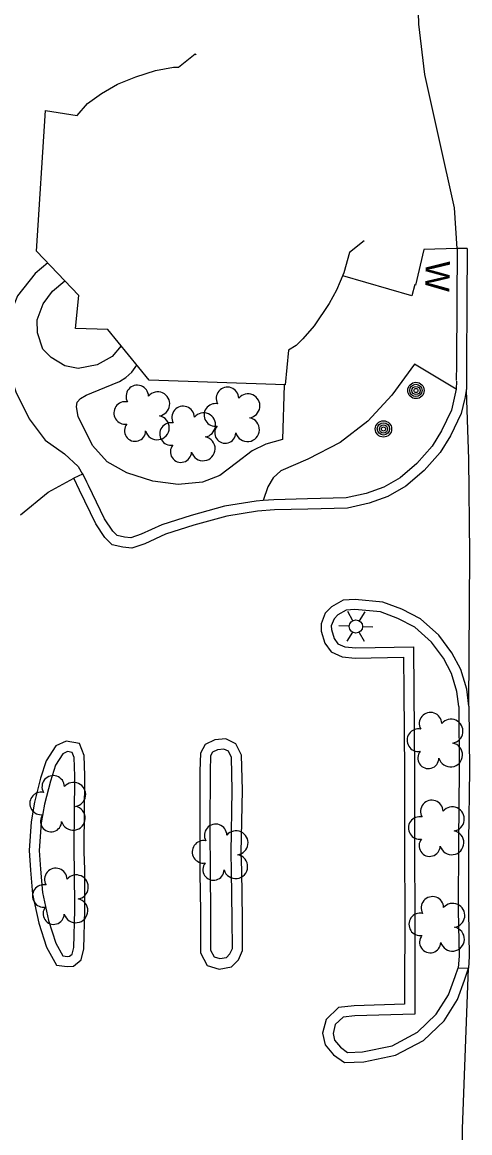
# Model space of a CAD drawing. Extents: x 588843 to 2552415, y 180129 to 269402.
# Drawn here: x 592822.2 to 592932.7, y 185540.7 to 185814.8 of the extents above; entities that cross this region are included whole.
import ezdxf

# ---------------------------------------------------------------- set-up
doc = ezdxf.new("R2010")
doc.units = 0
for name, color, linetype in [('E_DWY', 7, 'Continuous'), ('E_RDWY', 7, 'Continuous'), ('E_RDWY_C_and_G', 7, 'Continuous'), ('E_WAL', 7, 'Continuous'), ('E_WAL_Text', 7, 'Continuous'), ('Level 11', 7, 'Continuous'), ('Level 12', 7, 'Continuous'), ('Level 14', 7, 'Continuous'), ('Level 17', 7, 'Continuous'), ('Level 18', 7, 'Continuous')]:
    doc.layers.add(name, color=color, linetype=linetype)

# ---------------------------------------------------------------- blocks, each defined once
blk = doc.blocks.new('W_31')
at = {"layer": 'E_WAL_Text'}
blk.add_text('W', height=12, dxfattribs=at).set_placement((-4.46, -6))

msp = doc.modelspace()

# ---------------------------------------------------------------- linework, layer by layer
at = {"layer": 'E_DWY'}
msp.add_lwpolyline([(592931.81, 185723.9), (592931.48, 185721.92), (592931.39, 185721.58)], dxfattribs=at)
at = {"layer": 'E_RDWY'}
msp.add_lwpolyline([(592932.08, 185758.89), (592929.58, 185758.91), (592928.88, 185768.98), (592925.08, 185786.31), (592921.61, 185801.84), (592920.14, 185814.29), (592919.88, 185823.03), (592920.39, 185841.19)], dxfattribs=at)
at = {"layer": 'E_RDWY_C_and_G'}
for points in [[(592929.58, 185758.91), (592929.49, 185745.86), (592929.4, 185730.27), (592929.36, 185726.32)], [(592932.08, 185758.89), (592931.99, 185745.84), (592931.9, 185730.25), (592931.84, 185724.29)]]:
    msp.add_lwpolyline(points, dxfattribs=at)
at = {"layer": 'E_WAL'}
msp.add_lwpolyline([(592929.58, 185758.91), (592921.31, 185758.71), (592919.28, 185749.86)], dxfattribs=at)
at = {"layer": 'Level 11'}
for points in [[(592929.43, 185726.16), (592929.34, 185724.24)], [(592929.34, 185724.24), (592929.33, 185724.17)], [(592931.84, 185724.28), (592931.84, 185724.12)], [(592931.84, 185723.98), (592931.84, 185724.12)], [(592932.49, 185645.96), (592932.69, 185683.58), (592932.43, 185706.93), (592931.84, 185723.98)], [(592929.99, 185645.95), (592930.1, 185630.32), (592929.89, 185612.68), (592929.86, 185595.59), (592930.03, 185584.31), (592929.86, 185581.46)], [(592932.49, 185645.96), (592932.6, 185630.32), (592932.39, 185612.66), (592932.36, 185595.6), (592932.53, 185584.26), (592932.35, 185581.31)], [(592929.86, 185581.46), (592929.96, 185581.45), (592932.35, 185581.31)], [(592930.73, 185518.6), (592930.88, 185541.72), (592932.35, 185581.31)]]:
    msp.add_lwpolyline(points, dxfattribs=at)
at = {"layer": 'Level 12'}
for points in [[(592835.77, 185791.71), (592838.35, 185794.71), (592841.79, 185797.17), (592845.68, 185799.45), (592850.23, 185801.31), (592855.06, 185802.86), (592859.53, 185803.62), (592860.81, 185803.68), (592864.92, 185806.93), (592865.17, 185806.73)], [(592906.62, 185760.8), (592903.02, 185757.89), (592901.62, 185752.88), (592899.81, 185748.63), (592898.01, 185745.34), (592894.25, 185739.84), (592891.49, 185736.64), (592889.82, 185734.97), (592887.94, 185733.8), (592887.07, 185725.27), (592853.52, 185726.39), (592843.35, 185738.96), (592835.31, 185739.15), (592836.19, 185747.29), (592825.7, 185758.3), (592827.94, 185792.93), (592835.77, 185791.71)]]:
    msp.add_lwpolyline(points, dxfattribs=at)
at = {"layer": 'Level 14'}
for p, q in [((592903.78, 185667.09), (592902.59, 185669.39)), ((592905.48, 185667.08), (592906.85, 185669.31)), ((592902.95, 185665.73), (592900.34, 185665.8)), ((592906.22, 185665.64), (592908.74, 185665.57)), ((592903.7, 185664.24), (592902.34, 185662.05)), ((592905.34, 185664.19), (592906.58, 185662.01))]:
    msp.add_line(p, q, dxfattribs=at)
for centre, radius in [((592919.39, 185723.89), 2.02), ((592919.39, 185723.91), 1.52), ((592919.4, 185723.87), 1.01), ((592919.4, 185723.88), 0.502), ((592911.38, 185714.4), 2.02), ((592911.38, 185714.41), 1.52), ((592911.39, 185714.37), 1.01), ((592911.39, 185714.38), 0.502), ((592904.58, 185665.66), 1.64)]:
    msp.add_circle(centre, radius, dxfattribs=at)
at = {"layer": 'Level 17'}
for points in [[(592828.5, 185755.37), (592825.35, 185752.73), (592821.04, 185747.2), (592818.82, 185741.73), (592818.17, 185735.36), (592818.7, 185729.42), (592820.65, 185723.58), (592823.89, 185716.91), (592827.89, 185711.64), (592832.6, 185708.27), (592835.98, 185705.17), (592837.04, 185703.27)], [(592846.65, 185734.89), (592844.44, 185732.29), (592840.67, 185730.18), (592836.03, 185729.29), (592832.71, 185729.98), (592829.36, 185732.02), (592827.29, 185734.09), (592825.93, 185738.15), (592825.86, 185741.3), (592827.39, 185745.28), (592829.68, 185748.36), (592832.75, 185750.9)], [(592919.09, 185750.02), (592918.37, 185747.23), (592901.31, 185752.15)], [(592886.9, 185725.28), (592886.42, 185711.78), (592882.3, 185710.64), (592878.94, 185708.96), (592875.11, 185706.05), (592870.94, 185702.93), (592866.72, 185701.23), (592860.67, 185700.71), (592854.41, 185701.49), (592848.01, 185703.57), (592843.13, 185706.28), (592839.57, 185710.27), (592836.01, 185717.47), (592835.59, 185719.85), (592835.79, 185721.04), (592836.61, 185721.91), (592838.01, 185722.7), (592842.55, 185724.61), (592846.24, 185726.11), (592847.78, 185727.07), (592849.22, 185728.43), (592850.52, 185730.1)], [(592929.33, 185724.17), (592919, 185730.39), (592913.45, 185722.71), (592907.53, 185716.35), (592900.7, 185711.02), (592892.72, 185706.95), (592886.08, 185704.02), (592884.12, 185702.37), (592882.86, 185700.14), (592881.64, 185696.72)], [(592929.33, 185724.17), (592928.21, 185719.02), (592925.73, 185713.93), (592923.38, 185710.12), (592919.63, 185705.91), (592915.46, 185702.32), (592911.44, 185700.03), (592907.12, 185698.48), (592902.21, 185697.38), (592892.63, 185697.12), (592884.32, 185696.91), (592881.64, 185696.72)], [(592931.83, 185723.91), (592931.82, 185723.86)], [(592931.35, 185721.68), (592930.59, 185718.2), (592927.92, 185712.73), (592925.39, 185708.62), (592921.39, 185704.12), (592916.9, 185700.27), (592912.49, 185697.75), (592907.82, 185696.08), (592902.52, 185694.88), (592892.7, 185694.62), (592884.44, 185694.42), (592880.25, 185694.11), (592872.7, 185692.9), (592864.58, 185690.66), (592857.54, 185688.42), (592852.49, 185686.08), (592849.26, 185684.97), (592847.07, 185685.19), (592844.38, 185685.79), (592842.62, 185687.57), (592840.37, 185690.96), (592836.31, 185699.33), (592834.92, 185702.26)], [(592821.73, 185693.19), (592828.59, 185698.82), (592834.92, 185702.26)], [(592837.04, 185703.27), (592834.92, 185702.26)], [(592838.16, 185701.27), (592837.18, 185703.34), (592837.09, 185703.29), (592837.04, 185703.27)], [(592881.64, 185696.72), (592879.96, 185696.6), (592872.17, 185695.34), (592863.87, 185693.06), (592856.63, 185690.76), (592851.56, 185688.4), (592848.97, 185687.51), (592847.47, 185687.67), (592845.64, 185688.07), (592844.57, 185689.16), (592842.54, 185692.2), (592838.57, 185700.42), (592838.16, 185701.27)], [(592932.49, 185645.96), (592931.92, 185650.17), (592930.5, 185655.04), (592928.27, 185659.17), (592925.06, 185663.51), (592920.52, 185667.53), (592915.93, 185669.9), (592911.2, 185671.69), (592904.38, 185672.35), (592901.42, 185672.17), (592898.55, 185670.54), (592897.02, 185668.91), (592895.96, 185666.27), (592896.02, 185664.48), (592896.94, 185661.56), (592898.45, 185659.4), (592901.15, 185658.16), (592904.43, 185657.85), (592916.29, 185658.06), (592916.38, 185649.68), (592916.53, 185629.76), (592916.55, 185610.61), (592916.65, 185594.16), (592916.59, 185575.53), (592916.59, 185572.45), (592904.15, 185572.05), (592900.27, 185571.66), (592897.25, 185568.72), (592896.36, 185565.31), (592896.99, 185562.47), (592899.05, 185560), (592901.77, 185558.05), (592906.51, 185558.2), (592914.35, 185559.85), (592921.29, 185563.49), (592926.37, 185568.38), (592929.69, 185573.65), (592931.42, 185578.42), (592932.35, 185581.31)], [(592929.99, 185645.95), (592929.47, 185649.64), (592928.18, 185654.09), (592926.16, 185657.82), (592923.21, 185661.81), (592919.09, 185665.45), (592914.91, 185667.62), (592910.62, 185669.24), (592904.33, 185669.84), (592902.15, 185669.71), (592900.11, 185668.55), (592899.17, 185667.54), (592898.48, 185665.82), (592898.51, 185664.9), (592899.21, 185662.68), (592900.11, 185661.39), (592901.81, 185660.61), (592904.52, 185660.35), (592918.76, 185660.61), (592918.88, 185649.7), (592919.03, 185629.77), (592919.05, 185610.62), (592919.15, 185594.17), (592919.09, 185575.53), (592919.09, 185570.03), (592904.32, 185569.55), (592901.39, 185569.26), (592899.49, 185567.41), (592898.93, 185565.26), (592899.3, 185563.61), (592900.77, 185561.84), (592902.53, 185560.58), (592906.21, 185560.69), (592913.5, 185562.22), (592919.81, 185565.54), (592924.42, 185569.97), (592927.43, 185574.76), (592929.07, 185579.27), (592929.86, 185581.46)], [(592932.49, 185645.96), (592932.49, 185645.96)], [(592837.5, 185612.17), (592837.56, 185619.03), (592837.68, 185628.8), (592837.49, 185633.84), (592836.37, 185636.75), (592833.07, 185637.38), (592830.52, 185636.23), (592828.09, 185632.5), (592826.74, 185628.19), (592825.22, 185622.31), (592824.41, 185617.49), (592823.89, 185610.41), (592824.22, 185605.55), (592824.77, 185599.61), (592826.29, 185592.43), (592828.16, 185586.51), (592830.66, 185582.12), (592833.26, 185581.73), (592834.84, 185581.86), (592836.75, 185583.37), (592837.43, 185586.15), (592837.68, 185595.64), (592837.62, 185605.69), (592837.51, 185610.06), (592837.5, 185612.17)], [(592876.28, 185609.79), (592876.56, 185625.3), (592876.37, 185633.92), (592874.94, 185636.72), (592872.47, 185637.95), (592869.75, 185637.67), (592867.33, 185636.55), (592866.21, 185634.4), (592866.08, 185629.99), (592866.04, 185615.97), (592866.06, 185604.78), (592866.19, 185595.35), (592866.21, 185585.16), (592867.88, 185582.02), (592870.84, 185581.14), (592873.88, 185581.66), (592875.6, 185583.43), (592876.58, 185585.67), (592876.55, 185593.49), (592876.39, 185605.41), (592876.28, 185609.79)], [(592873.78, 185609.84), (592874.06, 185625.3), (592873.88, 185633.29), (592873.08, 185634.85), (592872, 185635.39), (592870.43, 185635.22), (592869.15, 185634.64), (592868.69, 185633.76), (592868.58, 185629.95), (592868.54, 185615.97), (592868.56, 185604.8), (592868.69, 185595.37), (592868.71, 185585.79), (592869.6, 185584.12), (592870.99, 185583.7), (592872.65, 185583.98), (592873.49, 185584.85), (592874.08, 185586.19), (592874.05, 185593.47), (592873.89, 185605.38), (592873.78, 185609.84)], [(592835, 185612.18), (592835.06, 185619.06), (592835.18, 185628.76), (592835, 185633.33), (592834.53, 185634.55), (592833.38, 185634.78), (592832.21, 185634.25), (592830.38, 185631.43), (592829.15, 185627.5), (592827.66, 185621.79), (592826.89, 185617.18), (592826.39, 185610.41), (592826.71, 185605.76), (592827.24, 185599.99), (592828.71, 185593.07), (592830.47, 185587.52), (592832.24, 185584.41), (592833.34, 185584.24), (592833.88, 185584.29), (592834.53, 185584.8), (592834.93, 185586.48), (592835.18, 185595.67), (592835.12, 185605.65), (592835.01, 185609.99), (592835, 185612.18)]]:
    msp.add_lwpolyline(points, dxfattribs=at)
at = {"layer": 'Level 18'}
for centre, radius, start, end in [((592850.6, 185722.42), 2.78, 1.3946, 209.1675), ((592855.64, 185720.57), 2.97, 278.4237, 139.6575), ((592872.86, 185721.94), 2.78, 1.3946, 209.1675), ((592877.9, 185720.08), 2.97, 278.4237, 139.6575), ((592847.6, 185718.35), 2.78, 78.0716, 279.0826), ((592869.86, 185717.86), 2.78, 78.0716, 279.0826), ((592855.53, 185714.71), 2.97, 196.0745, 79.0477), ((592861.92, 185717.23), 2.78, 1.3946, 209.1675), ((592866.96, 185715.38), 2.97, 278.4237, 139.6575), ((592850.06, 185713.95), 2.61, 140.7797, 358.7123), ((592858.92, 185713.16), 2.78, 78.0716, 279.0826), ((592872.32, 185713.46), 2.61, 140.7797, 358.7123), ((592877.79, 185714.23), 2.97, 196.0745, 79.0477), ((592866.85, 185709.52), 2.97, 196.0745, 79.0477), ((592861.38, 185708.76), 2.61, 140.7797, 358.7123), ((592922.99, 185641.68), 2.78, 1.3946, 209.1675), ((592928.04, 185639.82), 2.97, 278.4237, 139.6575), ((592919.99, 185637.6), 2.78, 78.0716, 279.0826), ((592927.92, 185633.97), 2.97, 196.0745, 79.0477), ((592922.46, 185633.2), 2.61, 140.7797, 358.7123), ((592829.85, 185626.07), 2.78, 1.3946, 209.1675), ((592834.89, 185624.21), 2.97, 278.4237, 139.6575), ((592826.85, 185621.99), 2.78, 78.0716, 279.0826), ((592923.32, 185620.02), 2.78, 1.3946, 209.1675), ((592829.31, 185617.59), 2.61, 140.7797, 358.7123), ((592834.78, 185618.36), 2.97, 196.0745, 79.0477), ((592928.36, 185618.16), 2.97, 278.4237, 139.6575), ((592869.95, 185614.12), 2.78, 1.3946, 209.1675), ((592920.32, 185615.94), 2.78, 78.0716, 279.0826), ((592874.99, 185612.27), 2.97, 278.4237, 139.6575), ((592928.25, 185612.31), 2.97, 196.0745, 79.0477), ((592866.95, 185610.05), 2.78, 78.0716, 279.0826), ((592922.78, 185611.54), 2.61, 140.7797, 358.7123), ((592874.88, 185606.41), 2.97, 196.0745, 79.0477), ((592830.5, 185603.24), 2.78, 1.3946, 209.1675), ((592869.41, 185605.65), 2.61, 140.7797, 358.7123), ((592835.54, 185601.38), 2.97, 278.4237, 139.6575), ((592827.5, 185599.16), 2.78, 78.0716, 279.0826), ((592835.43, 185595.53), 2.97, 196.0745, 79.0477), ((592923.45, 185596.22), 2.78, 1.3946, 209.1675), ((592928.49, 185594.37), 2.97, 278.4237, 139.6575), ((592829.96, 185594.76), 2.61, 140.7797, 358.7123), ((592920.45, 185592.15), 2.78, 78.0716, 279.0826), ((592922.91, 185587.75), 2.61, 140.7797, 358.7123), ((592928.38, 185588.51), 2.97, 196.0745, 79.0477)]:
    msp.add_arc(centre, radius, start, end, dxfattribs=at)

# ---------------------------------------------------------------- block references
at = {"layer": 'E_WAL_Text', "xscale": 0.5000000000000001, "yscale": 0.5000000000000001, "rotation": -91.07016509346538}
msp.add_blockref('W_31', (592924.76, 185753.59), dxfattribs=at)

doc.saveas('drawing.dxf')
